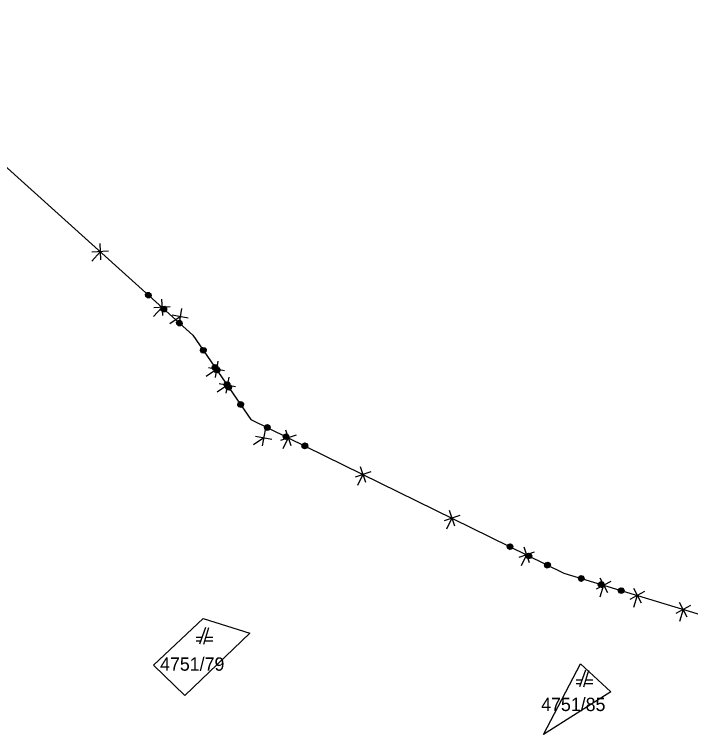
# Model space of a CAD drawing. Extents: x -266179 to -264727, y -1243225 to -1241702.
# Drawn here: x -265311.8 to -265230.4, y -1241894.4 to -1241807.8 of the extents above; entities that cross this region are included whole.
import ezdxf

# ---------------------------------------------------------------- set-up
doc = ezdxf.new("R2010")
doc.units = 0
for name, color, linetype in [('Vrstva 1', 7, 'Continuous'), ('Vrstva 19', 7, 'Continuous'), ('Vrstva 21', 7, 'Continuous')]:
    doc.layers.add(name, color=color, linetype=linetype)

msp = doc.modelspace()

# ---------------------------------------------------------------- linework, layer by layer
at = {"layer": 'Vrstva 1'}
for p, q in [((-265333.17, -1241807.81), (-265290.3, -1241846.38)), ((-265290.3, -1241846.38), (-265283.31, -1241856.51)), ((-265283.31, -1241856.51), (-265245.68, -1241874.99)), ((-265245.68, -1241874.99), (-265222.5, -1241882.06)), ((-265295.03, -1241886.08), (-265289.06, -1241880.44)), ((-265289.06, -1241880.44), (-265283.45, -1241882.21)), ((-265288.79, -1241881.54), (-265289.49, -1241883.54)), ((-265288.99, -1241883.54), (-265288.39, -1241881.54)), ((-265283.45, -1241882.21), (-265291.25, -1241889.7)), ((-265289.21, -1241882.74), (-265289.89, -1241882.74)), ((-265287.89, -1241882.74), (-265288.75, -1241882.74)), ((-265289.89, -1241883.14), (-265289.35, -1241883.14)), ((-265288.87, -1241883.14), (-265287.89, -1241883.14)), ((-265291.25, -1241889.7), (-265295.03, -1241886.08)), ((-265248.13, -1241894.41), (-265243.69, -1241885.9)), ((-265243.69, -1241885.9), (-265240.03, -1241889.26)), ((-265243.09, -1241886.65), (-265243.79, -1241888.65)), ((-265243.29, -1241888.65), (-265242.69, -1241886.65)), ((-265243.51, -1241887.85), (-265244.19, -1241887.85)), ((-265242.19, -1241887.85), (-265243.05, -1241887.85)), ((-265244.19, -1241888.25), (-265243.65, -1241888.25)), ((-265243.17, -1241888.25), (-265242.19, -1241888.25)), ((-265240.03, -1241889.26), (-265248.13, -1241894.41))]:
    msp.add_line(p, q, dxfattribs=at)
at = {"layer": 'Vrstva 19'}
for p, q in [((-265333.17, -1241807.81), (-265290.3, -1241846.38)), ((-265290.3, -1241846.38), (-265283.31, -1241856.51)), ((-265283.31, -1241856.51), (-265245.68, -1241874.99)), ((-265245.68, -1241874.99), (-265222.5, -1241882.06))]:
    msp.add_line(p, q, dxfattribs=at)
for points in [[(-265295.343, -1241841.414), (-265295.328, -1241841.682), (-265295.509, -1241841.883), (-265295.777, -1241841.898), (-265295.978, -1241841.717), (-265295.992, -1241841.449), (-265295.812, -1241841.248), (-265295.543, -1241841.234), (-265295.343, -1241841.414), (-265295.362, -1241841.451), (-265295.54, -1241841.29), (-265295.653, -1241841.296), (-265295.356, -1241841.564), (-265295.365, -1241841.663), (-265295.766, -1241841.302), (-265295.82, -1241841.362), (-265295.426, -1241841.716), (-265295.472, -1241841.782), (-265295.866, -1241841.428), (-265295.919, -1241841.487), (-265295.525, -1241841.842), (-265295.616, -1241841.868), (-265295.936, -1241841.58), (-265295.937, -1241841.687), (-265295.729, -1241841.874)], [(-265293.476, -1241843.092), (-265293.462, -1241843.36), (-265293.642, -1241843.561), (-265293.91, -1241843.575), (-265294.111, -1241843.395), (-265294.126, -1241843.127), (-265293.945, -1241842.926), (-265293.677, -1241842.912), (-265293.476, -1241843.092), (-265293.51, -1241843.115), (-265293.689, -1241842.955), (-265293.802, -1241842.961), (-265293.504, -1241843.228), (-265293.498, -1241843.341), (-265293.915, -1241842.967), (-265293.968, -1241843.026), (-265293.552, -1241843.401), (-265293.605, -1241843.46), (-265294.022, -1241843.086), (-265294.075, -1241843.145), (-265293.659, -1241843.52), (-265293.772, -1241843.526), (-265294.069, -1241843.258), (-265294.063, -1241843.371), (-265293.885, -1241843.532)], [(-265291.609, -1241844.77), (-265291.595, -1241845.038), (-265291.775, -1241845.239), (-265292.044, -1241845.253), (-265292.245, -1241845.073), (-265292.259, -1241844.805), (-265292.078, -1241844.604), (-265291.81, -1241844.589), (-265291.609, -1241844.77), (-265291.666, -1241844.773), (-265291.844, -1241844.613), (-265291.942, -1241844.632), (-265291.66, -1241844.886), (-265291.654, -1241844.999), (-265292.04, -1241844.651), (-265292.094, -1241844.711), (-265291.707, -1241845.058), (-265291.761, -1241845.118), (-265292.147, -1241844.77), (-265292.208, -1241844.823), (-265291.822, -1241845.171), (-265291.905, -1241845.204), (-265292.21, -1241844.929), (-265292.226, -1241845.022), (-265292.048, -1241845.183)], [(-265288.712, -1241848.116), (-265288.761, -1241848.38), (-265288.983, -1241848.533), (-265289.248, -1241848.485), (-265289.401, -1241848.262), (-265289.352, -1241847.998), (-265289.13, -1241847.845), (-265288.866, -1241847.893), (-265288.712, -1241848.116), (-265288.74, -1241848.147), (-265288.876, -1241847.949), (-265288.987, -1241847.928), (-265288.76, -1241848.258), (-265288.792, -1241848.353), (-265289.099, -1241847.908), (-265289.164, -1241847.953), (-265288.864, -1241848.39), (-265288.924, -1241848.443), (-265289.225, -1241848.007), (-265289.29, -1241848.052), (-265288.99, -1241848.489), (-265289.084, -1241848.493), (-265289.328, -1241848.139), (-265289.354, -1241848.242), (-265289.195, -1241848.473)], [(-265287.288, -1241850.182), (-265287.336, -1241850.446), (-265287.559, -1241850.6), (-265287.823, -1241850.551), (-265287.976, -1241850.329), (-265287.928, -1241850.064), (-265287.705, -1241849.911), (-265287.441, -1241849.96), (-265287.288, -1241850.182), (-265287.326, -1241850.197), (-265287.463, -1241849.999), (-265287.574, -1241849.978), (-265287.347, -1241850.308), (-265287.367, -1241850.419), (-265287.685, -1241849.958), (-265287.751, -1241850.003), (-265287.433, -1241850.464), (-265287.499, -1241850.51), (-265287.817, -1241850.049), (-265287.883, -1241850.094), (-265287.565, -1241850.555), (-265287.676, -1241850.535), (-265287.903, -1241850.206), (-265287.924, -1241850.317), (-265287.787, -1241850.514)], [(-265287.061, -1241850.509), (-265287.11, -1241850.773), (-265287.332, -1241850.926), (-265287.596, -1241850.878), (-265287.75, -1241850.655), (-265287.701, -1241850.391), (-265287.479, -1241850.238), (-265287.214, -1241850.286), (-265287.061, -1241850.509), (-265287.088, -1241850.54), (-265287.225, -1241850.342), (-265287.336, -1241850.322), (-265287.109, -1241850.651), (-265287.141, -1241850.746), (-265287.447, -1241850.301), (-265287.513, -1241850.347), (-265287.212, -1241850.783), (-265287.272, -1241850.837), (-265287.573, -1241850.4), (-265287.639, -1241850.446), (-265287.338, -1241850.882), (-265287.432, -1241850.886), (-265287.677, -1241850.532), (-265287.703, -1241850.635), (-265287.544, -1241850.866)], [(-265285.863, -1241852.249), (-265285.912, -1241852.513), (-265286.134, -1241852.666), (-265286.398, -1241852.617), (-265286.551, -1241852.395), (-265286.503, -1241852.131), (-265286.281, -1241851.978), (-265286.016, -1241852.026), (-265285.863, -1241852.249), (-265285.919, -1241852.238), (-265286.055, -1241852.041), (-265286.155, -1241852.037), (-265285.939, -1241852.35), (-265285.96, -1241852.461), (-265286.255, -1241852.033), (-265286.321, -1241852.078), (-265286.025, -1241852.506), (-265286.091, -1241852.552), (-265286.386, -1241852.124), (-265286.458, -1241852.161), (-265286.163, -1241852.589), (-265286.251, -1241852.601), (-265286.484, -1241852.264), (-265286.522, -1241852.35), (-265286.385, -1241852.548)], [(-265285.636, -1241852.575), (-265285.685, -1241852.839), (-265285.907, -1241852.993), (-265286.172, -1241852.944), (-265286.325, -1241852.722), (-265286.276, -1241852.458), (-265286.054, -1241852.304), (-265285.79, -1241852.353), (-265285.636, -1241852.575), (-265285.675, -1241852.59), (-265285.811, -1241852.392), (-265285.923, -1241852.372), (-265285.695, -1241852.701), (-265285.716, -1241852.812), (-265286.034, -1241852.351), (-265286.1, -1241852.397), (-265285.782, -1241852.858), (-265285.848, -1241852.903), (-265286.166, -1241852.442), (-265286.231, -1241852.487), (-265285.914, -1241852.948), (-265286.025, -1241852.928), (-265286.252, -1241852.599), (-265286.272, -1241852.71), (-265286.136, -1241852.908)], [(-265284.212, -1241854.642), (-265284.26, -1241854.906), (-265284.483, -1241855.059), (-265284.747, -1241855.011), (-265284.9, -1241854.788), (-265284.852, -1241854.524), (-265284.629, -1241854.371), (-265284.365, -1241854.419), (-265284.212, -1241854.642), (-265284.267, -1241854.631), (-265284.404, -1241854.434), (-265284.503, -1241854.43), (-265284.288, -1241854.743), (-265284.308, -1241854.854), (-265284.603, -1241854.426), (-265284.669, -1241854.471), (-265284.374, -1241854.899), (-265284.44, -1241854.945), (-265284.735, -1241854.517), (-265284.807, -1241854.554), (-265284.511, -1241854.982), (-265284.6, -1241854.994), (-265284.833, -1241854.657), (-265284.87, -1241854.743), (-265284.734, -1241854.941)], [(-265281.078, -1241857.25), (-265280.991, -1241857.505), (-265281.11, -1241857.747), (-265281.364, -1241857.834), (-265281.607, -1241857.715), (-265281.694, -1241857.461), (-265281.575, -1241857.218), (-265281.32, -1241857.132), (-265281.078, -1241857.25), (-265281.087, -1241857.291), (-265281.302, -1241857.185), (-265281.409, -1241857.222), (-265281.05, -1241857.398), (-265281.031, -1241857.496), (-265281.516, -1241857.258), (-265281.551, -1241857.33), (-265281.076, -1241857.564), (-265281.102, -1241857.64), (-265281.578, -1241857.406), (-265281.613, -1241857.478), (-265281.137, -1241857.712), (-265281.217, -1241857.761), (-265281.603, -1241857.572), (-265281.576, -1241857.675), (-265281.324, -1241857.798)], [(-265278.825, -1241858.356), (-265278.738, -1241858.61), (-265278.857, -1241858.853), (-265279.111, -1241858.94), (-265279.353, -1241858.821), (-265279.44, -1241858.567), (-265279.321, -1241858.324), (-265279.067, -1241858.237), (-265278.825, -1241858.356), (-265278.851, -1241858.388), (-265279.067, -1241858.282), (-265279.174, -1241858.319), (-265278.815, -1241858.495), (-265278.778, -1241858.602), (-265279.281, -1241858.355), (-265279.316, -1241858.427), (-265278.813, -1241858.674), (-265278.849, -1241858.745), (-265279.351, -1241858.499), (-265279.387, -1241858.571), (-265278.884, -1241858.817), (-265278.991, -1241858.854), (-265279.35, -1241858.678), (-265279.313, -1241858.785), (-265279.098, -1241858.89)], [(-265276.571, -1241859.462), (-265276.484, -1241859.716), (-265276.603, -1241859.959), (-265276.858, -1241860.045), (-265277.1, -1241859.927), (-265277.187, -1241859.672), (-265277.068, -1241859.43), (-265276.814, -1241859.343), (-265276.571, -1241859.462), (-265276.625, -1241859.48), (-265276.84, -1241859.374), (-265276.929, -1241859.42), (-265276.588, -1241859.587), (-265276.552, -1241859.694), (-265277.018, -1241859.465), (-265277.054, -1241859.537), (-265276.587, -1241859.766), (-265276.622, -1241859.838), (-265277.089, -1241859.609), (-265277.133, -1241859.676), (-265276.666, -1241859.905), (-265276.738, -1241859.96), (-265277.106, -1241859.779), (-265277.096, -1241859.873), (-265276.881, -1241859.979)], [(-265251.885, -1241871.587), (-265251.799, -1241871.841), (-265251.917, -1241872.084), (-265252.172, -1241872.17), (-265252.414, -1241872.051), (-265252.501, -1241871.797), (-265252.382, -1241871.555), (-265252.128, -1241871.468), (-265251.885, -1241871.587), (-265251.894, -1241871.627), (-265252.109, -1241871.521), (-265252.217, -1241871.558), (-265251.857, -1241871.734), (-265251.839, -1241871.832), (-265252.324, -1241871.595), (-265252.359, -1241871.666), (-265251.883, -1241871.9), (-265251.909, -1241871.976), (-265252.385, -1241871.743), (-265252.42, -1241871.814), (-265251.945, -1241872.048), (-265252.025, -1241872.098), (-265252.411, -1241871.908), (-265252.383, -1241872.011), (-265252.132, -1241872.134)], [(-265249.632, -1241872.693), (-265249.545, -1241872.947), (-265249.664, -1241873.189), (-265249.918, -1241873.276), (-265250.161, -1241873.157), (-265250.248, -1241872.903), (-265250.129, -1241872.661), (-265249.874, -1241872.574), (-265249.632, -1241872.693), (-265249.659, -1241872.724), (-265249.874, -1241872.618), (-265249.981, -1241872.655), (-265249.622, -1241872.831), (-265249.586, -1241872.938), (-265250.088, -1241872.692), (-265250.123, -1241872.763), (-265249.621, -1241873.01), (-265249.656, -1241873.082), (-265250.159, -1241872.835), (-265250.194, -1241872.907), (-265249.691, -1241873.154), (-265249.798, -1241873.19), (-265250.157, -1241873.014), (-265250.121, -1241873.121), (-265249.905, -1241873.227)], [(-265247.379, -1241873.798), (-265247.292, -1241874.053), (-265247.411, -1241874.295), (-265247.665, -1241874.382), (-265247.907, -1241874.263), (-265247.994, -1241874.009), (-265247.875, -1241873.766), (-265247.621, -1241873.679), (-265247.379, -1241873.798), (-265247.432, -1241873.817), (-265247.648, -1241873.711), (-265247.737, -1241873.756), (-265247.396, -1241873.924), (-265247.359, -1241874.031), (-265247.826, -1241873.802), (-265247.861, -1241873.873), (-265247.394, -1241874.103), (-265247.43, -1241874.174), (-265247.896, -1241873.945), (-265247.941, -1241874.013), (-265247.474, -1241874.242), (-265247.545, -1241874.296), (-265247.913, -1241874.115), (-265247.903, -1241874.209), (-265247.688, -1241874.315)], [(-265243.358, -1241875.363), (-265243.232, -1241875.601), (-265243.31, -1241875.859), (-265243.548, -1241875.985), (-265243.806, -1241875.906), (-265243.932, -1241875.669), (-265243.853, -1241875.411), (-265243.616, -1241875.285), (-265243.358, -1241875.363), (-265243.36, -1241875.405), (-265243.59, -1241875.334), (-265243.689, -1241875.388), (-265243.307, -1241875.504), (-265243.273, -1241875.598), (-265243.789, -1241875.441), (-265243.813, -1241875.517), (-265243.306, -1241875.672), (-265243.319, -1241875.751), (-265243.826, -1241875.597), (-265243.85, -1241875.673), (-265243.343, -1241875.828), (-265243.414, -1241875.89), (-265243.825, -1241875.764), (-265243.782, -1241875.861), (-265243.514, -1241875.943)], [(-265240.957, -1241876.096), (-265240.831, -1241876.333), (-265240.91, -1241876.591), (-265241.147, -1241876.718), (-265241.405, -1241876.639), (-265241.531, -1241876.402), (-265241.453, -1241876.143), (-265241.215, -1241876.017), (-265240.957, -1241876.096), (-265240.978, -1241876.131), (-265241.208, -1241876.061), (-265241.308, -1241876.114), (-265240.925, -1241876.231), (-265240.872, -1241876.331), (-265241.408, -1241876.168), (-265241.431, -1241876.244), (-265240.895, -1241876.408), (-265240.919, -1241876.484), (-265241.454, -1241876.321), (-265241.478, -1241876.397), (-265240.942, -1241876.561), (-265241.042, -1241876.614), (-265241.425, -1241876.497), (-265241.371, -1241876.597), (-265241.142, -1241876.667)], [(-265238.556, -1241876.829), (-265238.43, -1241877.066), (-265238.509, -1241877.324), (-265238.746, -1241877.45), (-265239.004, -1241877.371), (-265239.131, -1241877.134), (-265239.052, -1241876.876), (-265238.815, -1241876.75), (-265238.556, -1241876.829), (-265238.606, -1241876.855), (-265238.836, -1241876.785), (-265238.917, -1241876.844), (-265238.553, -1241876.955), (-265238.5, -1241877.055), (-265238.997, -1241876.903), (-265239.021, -1241876.98), (-265238.523, -1241877.131), (-265238.547, -1241877.208), (-265239.044, -1241877.056), (-265239.077, -1241877.13), (-265238.58, -1241877.282), (-265238.641, -1241877.346), (-265239.033, -1241877.227), (-265239.009, -1241877.318), (-265238.779, -1241877.388)]]:
    msp.add_lwpolyline(points, dxfattribs=at)
at = {"layer": 'Vrstva 21'}
for p, q in [((-265333.17, -1241807.81), (-265290.3, -1241846.38)), ((-265301.505, -1241835.361), (-265301.4, -1241837.338)), ((-265301.453, -1241836.349), (-265302.455, -1241837.465)), ((-265300.464, -1241836.296), (-265302.441, -1241836.402)), ((-265294.068, -1241842.046), (-265293.963, -1241844.023)), ((-265294.015, -1241843.034), (-265295.018, -1241844.15)), ((-265293.027, -1241842.981), (-265295.004, -1241843.087)), ((-265290.854, -1241844.342), (-265292.801, -1241843.984)), ((-265291.649, -1241843.189), (-265292.006, -1241845.136)), ((-265291.828, -1241844.163), (-265293.062, -1241845.014)), ((-265290.3, -1241846.38), (-265283.31, -1241856.51)), ((-265287.28, -1241849.521), (-265287.638, -1241851.468)), ((-265287.459, -1241850.494), (-265288.694, -1241851.346)), ((-265286.485, -1241850.673), (-265288.432, -1241850.315)), ((-265285.972, -1241851.422), (-265286.33, -1241853.369)), ((-265286.151, -1241852.396), (-265287.386, -1241853.247)), ((-265285.178, -1241852.575), (-265287.125, -1241852.217)), ((-265283.31, -1241856.51), (-265245.68, -1241874.99)), ((-265281.604, -1241857.754), (-265281.961, -1241859.701)), ((-265279.143, -1241857.779), (-265278.503, -1241859.652)), ((-265280.809, -1241858.906), (-265282.756, -1241858.548)), ((-265277.886, -1241858.395), (-265279.759, -1241859.036)), ((-265278.823, -1241858.715), (-265279.483, -1241860.062)), ((-265281.782, -1241858.727), (-265283.017, -1241859.579)), ((-265270.165, -1241862.184), (-265269.525, -1241864.058)), ((-265268.909, -1241862.801), (-265270.782, -1241863.441)), ((-265269.845, -1241863.121), (-265270.506, -1241864.467)), ((-265258.208, -1241868.059), (-265260.081, -1241868.699)), ((-265259.465, -1241867.442), (-265258.825, -1241869.316)), ((-265259.145, -1241868.379), (-265259.805, -1241869.726)), ((-265249.231, -1241872.464), (-265251.104, -1241873.105)), ((-265250.487, -1241871.848), (-265249.847, -1241873.721)), ((-265250.167, -1241872.785), (-265250.828, -1241874.131)), ((-265245.68, -1241874.99), (-265222.5, -1241882.06)), ((-265240.023, -1241875.983), (-265241.771, -1241876.913)), ((-265241.363, -1241875.574), (-265240.432, -1241877.322)), ((-265240.897, -1241876.448), (-265241.335, -1241877.883)), ((-265237.312, -1241876.809), (-265236.382, -1241878.557)), ((-265235.973, -1241877.218), (-265237.721, -1241878.148)), ((-265236.847, -1241877.683), (-265237.285, -1241879.118)), ((-265231.798, -1241878.493), (-265230.868, -1241880.241)), ((-265230.459, -1241878.902), (-265232.207, -1241879.832)), ((-265231.333, -1241879.367), (-265231.771, -1241880.801))]:
    msp.add_line(p, q, dxfattribs=at)

# ---------------------------------------------------------------- texts
at = {"layer": 'Vrstva 1'}
for s, p in [('4751/79', (-265294.244, -1241886.73)), ('4751/85', (-265248.408, -1241891.58))]:
    msp.add_text(s, height=1.6, dxfattribs=at).set_placement(p)

doc.saveas('drawing.dxf')
